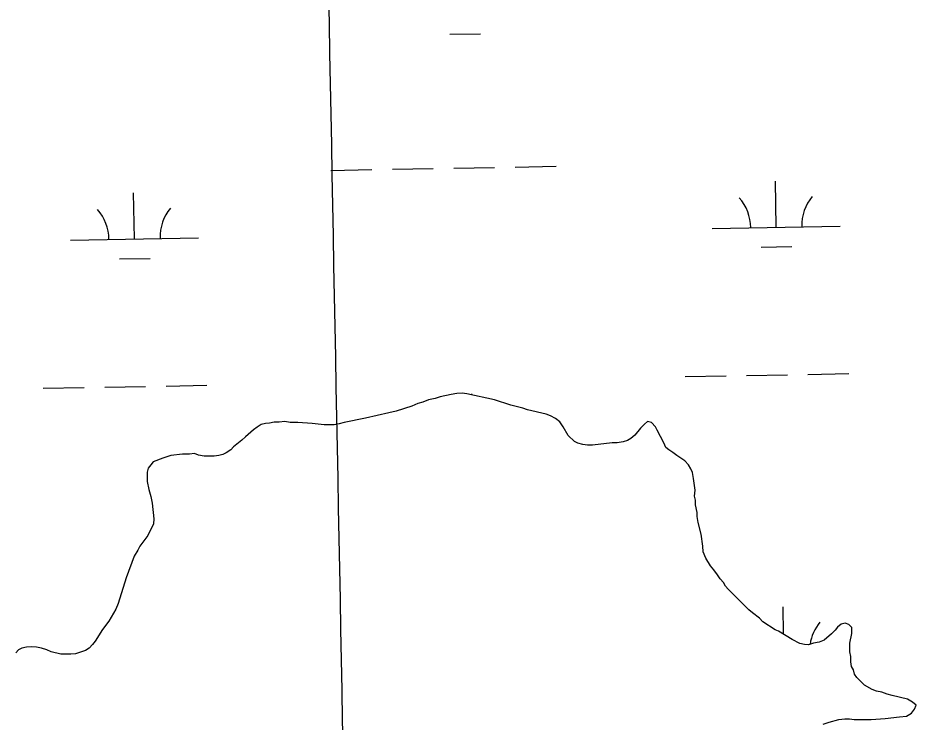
# Model space of a CAD drawing. Extents: x 3957609 to 3995875, y 234277 to 260273.
# Drawn here: x 3977260 to 3977962, y 256759 to 257309 of the extents above; entities that cross this region are included whole.
import ezdxf

# ---------------------------------------------------------------- set-up
doc = ezdxf.new("R2010")
doc.units = 0
for name, color, linetype in [('V-GRID-MAJR', 7, 'Continuous'), ('V-TOPO-SHOR', 7, 'Continuous'), ('V-WETL-SWMP', 7, 'Continuous')]:
    doc.layers.add(name, color=color, linetype=linetype)

msp = doc.modelspace()

# ---------------------------------------------------------------- linework, layer by layer
at = {"layer": 'V-GRID-MAJR'}
msp.add_spline([(3977833.033, 240002.205), (3977775.362, 243028.63), (3977659.886, 249088.434), (3977544.411, 255148.228), (3977486.607, 258181.601)], degree=3, dxfattribs=at)
at = {"layer": 'V-TOPO-SHOR'}
for points in [[(3977676.322, 256997.883), (3977672.769, 256999.056), (3977658.165, 257002.573), (3977654.612, 257003.746), (3977645.14, 257006.091), (3977632.506, 257010.4), (3977610.799, 257015.082), (3977607.248, 257015.467), (3977602.91, 257015.456), (3977598.572, 257014.658), (3977589.899, 257012.663), (3977585.957, 257011.469), (3977580.83, 257010.275), (3977576.497, 257008.686), (3977572.554, 257007.494), (3977567.826, 257005.509), (3977555.607, 257001.534), (3977549.693, 257000.338), (3977531.558, 256995.955), (3977514.997, 256992.759), (3977511.057, 256991.567), (3977507.115, 256990.768), (3977499.226, 256990.749), (3977489.756, 256991.909), (3977478.709, 256992.67), (3977472.79, 256992.656), (3977468.45, 256993.436), (3977464.113, 256993.031), (3977460.166, 256993.021), (3977456.619, 256992.224), (3977453.463, 256991.821), (3977449.916, 256991.024), (3977446.764, 256989.043), (3977444.01, 256987.065), (3977437.71, 256981.527), (3977434.955, 256978.758), (3977428.263, 256973.616), (3977426.296, 256971.244), (3977422.751, 256968.869), (3977419.993, 256967.679), (3977416.839, 256966.882), (3977413.29, 256966.479), (3977405.401, 256966.46), (3977401.059, 256967.238), (3977397.901, 256968.414), (3977393.959, 256968.01), (3977388.435, 256967.996), (3977379.365, 256966.792), (3977373.059, 256964.803), (3977365.571, 256962.024), (3977363.603, 256959.653), (3977361.639, 256956.888), (3977360.857, 256953.73), (3977360.873, 256946.629), (3977362.073, 256940.319), (3977363.665, 256934.802), (3977364.861, 256929.676), (3977366.073, 256917.451), (3977365.688, 256913.505), (3977361.371, 256904.422), (3977358.225, 256900.076), (3977355.079, 256896.124), (3977353.509, 256892.964), (3977350.76, 256888.224), (3977344.489, 256871.247), (3977338.226, 256851.115), (3977336.264, 256846.771), (3977330.765, 256837.289), (3977326.047, 256830.967), (3977320.153, 256821.88), (3977318.187, 256819.115), (3977315.432, 256816.346), (3977312.675, 256814.367), (3977304.793, 256811.982), (3977301.242, 256811.578), (3977293.353, 256811.56), (3977285.855, 256813.513), (3977282.3, 256815.082), (3977278.351, 256816.256), (3977274.407, 256817.036), (3977270.46, 256817.419), (3977266.516, 256817.016), (3977262.968, 256816.219), (3977260.21, 256815.029), (3977258.244, 256812.657)], [(3977889.519, 256756.987), (3977894.25, 256758.576), (3977901.74, 256760.567), (3977906.473, 256760.972), (3977910.024, 256760.98), (3977913.573, 256760.593), (3977926.985, 256760.628), (3977938.028, 256761.441), (3977949.071, 256762.653), (3977954.592, 256763.061), (3977958.531, 256765.437), (3977960.89, 256768.599), (3977962.066, 256771.757), (3977959.299, 256774.116), (3977955.348, 256776.473), (3977943.509, 256779.207), (3977939.56, 256780.381), (3977935.218, 256781.948), (3977931.272, 256782.728), (3977927.719, 256783.901), (3977921.794, 256787.438), (3977915.861, 256793.341), (3977913.882, 256796.097), (3977913.086, 256799.251), (3977911.5, 256802.008), (3977911.097, 256805.557), (3977911.089, 256809.897), (3977910.29, 256813.446), (3977910.274, 256820.151), (3977911.834, 256827.649), (3977911.822, 256832.384), (3977909.45, 256834.743), (3977906.686, 256835.921), (3977903.532, 256835.124), (3977900.775, 256832.75), (3977898.809, 256830.379), (3977896.054, 256827.612), (3977890.15, 256822.469), (3977886.21, 256820.88), (3977881.872, 256820.081), (3977877.932, 256818.889), (3977874.774, 256819.277), (3977871.222, 256820.057), (3977865.298, 256823.196), (3977854.632, 256829.484), (3977851.869, 256830.659), (3977842.387, 256836.949), (3977839.618, 256839.703), (3977834.084, 256844.029), (3977831.317, 256846.39), (3977815.105, 256862.522), (3977813.129, 256864.885), (3977811.544, 256867.642), (3977808.775, 256870.397), (3977806.794, 256873.546), (3977804.026, 256877.485), (3977801.257, 256880.635), (3977797.691, 256886.543), (3977795.707, 256891.665), (3977795.301, 256896.005), (3977794.095, 256905.469), (3977791.707, 256914.535), (3977790.906, 256919.266), (3977790.9, 256922.422), (3977789.702, 256928.337), (3977789.692, 256931.888), (3977788.897, 256935.042), (3977789.28, 256939.775), (3977788.074, 256948.845), (3977787.273, 256953.576), (3977786.083, 256956.335), (3977784.103, 256959.487), (3977781.334, 256962.634), (3977775.011, 256966.96), (3977771.851, 256969.317), (3977768.691, 256971.281), (3977766.32, 256973.249), (3977764.733, 256976.794), (3977759.582, 256986.643), (3977758.392, 256989.404), (3977755.228, 256992.552), (3977752.07, 256993.332), (3977749.708, 256991.354), (3977746.561, 256988.191), (3977742.233, 256982.658), (3977739.083, 256980.282), (3977736.327, 256978.699), (3977733.175, 256977.507), (3977728.442, 256976.708), (3977724.498, 256976.698), (3977709.117, 256975.082), (3977705.173, 256975.072), (3977701.621, 256975.459), (3977697.675, 256976.633), (3977694.91, 256977.81), (3977690.165, 256982.533), (3977686.204, 256989.228), (3977683.433, 256993.166), (3977680.271, 256995.921), (3977676.322, 256997.883)]]:
    msp.add_lwpolyline(points, dxfattribs=at)
at = {"layer": 'V-WETL-SWMP'}
for p, q in [((3977597.516, 257296.071), (3977621.512, 257296.508)), ((3977600.574, 257191.47), (3977632.569, 257192.051)), ((3977648.566, 257192.342), (3977680.561, 257192.924)), ((3977504.59, 257189.724), (3977536.584, 257190.306)), ((3977552.582, 257190.597), (3977584.576, 257191.179)), ((3977852.771, 257145.305), (3977852.116, 257181.299)), ((3977350.946, 257136.18), (3977350.291, 257172.174)), ((3977802.779, 257144.396), (3977902.763, 257146.214)), ((3977300.954, 257135.271), (3977400.937, 257137.089)), ((3977841.053, 257129.658), (3977865.049, 257130.095)), ((3977339.228, 257120.534), (3977363.224, 257120.97)), ((3977877.458, 257030.303), (3977909.452, 257030.885)), ((3977781.473, 257028.557), (3977813.468, 257029.139)), ((3977829.466, 257029.43), (3977861.46, 257030.012)), ((3977279.648, 257019.433), (3977311.643, 257020.015)), ((3977327.64, 257020.305), (3977359.635, 257020.887)), ((3977375.633, 257021.178), (3977407.627, 257021.76)), ((3977580.831, 257010.275), (3977576.496, 257008.686)), ((3977585.957, 257011.47), (3977580.831, 257010.275)), ((3977589.898, 257012.663), (3977585.957, 257011.47)), ((3977598.572, 257014.657), (3977589.898, 257012.663)), ((3977602.909, 257015.456), (3977598.572, 257014.657)), ((3977607.248, 257015.467), (3977602.909, 257015.456)), ((3977610.799, 257015.081), (3977607.248, 257015.467)), ((3977632.506, 257010.4), (3977610.799, 257015.081)), ((3977614.642, 257014.252), (3977614.627, 257015.092)), ((3977645.139, 257006.091), (3977632.506, 257010.4)), ((3977567.826, 257005.51), (3977555.607, 257001.535)), ((3977572.554, 257007.493), (3977567.826, 257005.51)), ((3977576.496, 257008.686), (3977572.554, 257007.493)), ((3977654.612, 257003.747), (3977645.139, 257006.091)), ((3977658.165, 257002.572), (3977654.612, 257003.747)), ((3977672.769, 256999.057), (3977658.165, 257002.572)), ((3977531.558, 256995.955), (3977514.998, 256992.759)), ((3977549.693, 257000.338), (3977531.558, 256995.955)), ((3977555.607, 257001.535), (3977549.693, 257000.338)), ((3977676.322, 256997.883), (3977672.769, 256999.057)), ((3977680.271, 256995.92), (3977676.322, 256997.883)), ((3977683.433, 256993.166), (3977680.271, 256995.92)), ((3977446.765, 256989.044), (3977444.009, 256987.065)), ((3977449.916, 256991.024), (3977446.765, 256989.044)), ((3977453.464, 256991.821), (3977449.916, 256991.024)), ((3977456.619, 256992.224), (3977453.464, 256991.821)), ((3977460.167, 256993.021), (3977456.619, 256992.224)), ((3977464.112, 256993.031), (3977460.167, 256993.021)), ((3977468.45, 256993.436), (3977464.112, 256993.031)), ((3977472.791, 256992.657), (3977468.45, 256993.436)), ((3977478.708, 256992.671), (3977472.791, 256992.657)), ((3977489.755, 256991.909), (3977478.708, 256992.671)), ((3977499.225, 256990.749), (3977489.755, 256991.909)), ((3977507.114, 256990.768), (3977499.225, 256990.749)), ((3977511.057, 256991.566), (3977507.114, 256990.768)), ((3977514.998, 256992.759), (3977511.057, 256991.566)), ((3977686.204, 256989.228), (3977683.433, 256993.166)), ((3977690.165, 256982.532), (3977686.204, 256989.228)), ((3977749.708, 256991.354), (3977746.56, 256988.191)), ((3977752.07, 256993.332), (3977749.708, 256991.354)), ((3977755.227, 256992.551), (3977752.07, 256993.332)), ((3977758.391, 256989.403), (3977755.227, 256992.551)), ((3977759.581, 256986.644), (3977758.391, 256989.403)), ((3977437.711, 256981.527), (3977434.956, 256978.759)), ((3977444.009, 256987.065), (3977437.711, 256981.527)), ((3977694.91, 256977.81), (3977690.165, 256982.532)), ((3977742.234, 256982.658), (3977739.084, 256980.283)), ((3977746.56, 256988.191), (3977742.234, 256982.658)), ((3977764.733, 256976.795), (3977759.581, 256986.644)), ((3977434.956, 256978.759), (3977428.263, 256973.615)), ((3977697.674, 256976.633), (3977694.91, 256977.81)), ((3977701.622, 256975.459), (3977697.674, 256976.633)), ((3977705.173, 256975.073), (3977701.622, 256975.459)), ((3977709.117, 256975.083), (3977705.173, 256975.073)), ((3977724.498, 256976.698), (3977709.117, 256975.083)), ((3977728.442, 256976.708), (3977724.498, 256976.698)), ((3977733.174, 256977.508), (3977728.442, 256976.708)), ((3977736.327, 256978.699), (3977733.174, 256977.508)), ((3977739.084, 256980.283), (3977736.327, 256978.699)), ((3977766.319, 256973.249), (3977764.733, 256976.795)), ((3977388.435, 256967.996), (3977379.365, 256966.791)), ((3977393.958, 256968.01), (3977388.435, 256967.996)), ((3977397.901, 256968.414), (3977393.958, 256968.01)), ((3977401.06, 256967.238), (3977397.901, 256968.414)), ((3977419.993, 256967.678), (3977416.839, 256966.882)), ((3977422.752, 256968.868), (3977419.993, 256967.678)), ((3977426.296, 256971.244), (3977422.752, 256968.868)), ((3977428.263, 256973.615), (3977426.296, 256971.244)), ((3977768.691, 256971.282), (3977766.319, 256973.249)), ((3977771.851, 256969.318), (3977768.691, 256971.282)), ((3977775.012, 256966.959), (3977771.851, 256969.318)), ((3977365.571, 256962.024), (3977363.604, 256959.653)), ((3977373.059, 256964.804), (3977365.571, 256962.024)), ((3977379.365, 256966.791), (3977373.059, 256964.804)), ((3977405.401, 256966.46), (3977401.06, 256967.238)), ((3977413.29, 256966.479), (3977405.401, 256966.46)), ((3977416.839, 256966.882), (3977413.29, 256966.479)), ((3977781.334, 256962.635), (3977775.012, 256966.959)), ((3977784.103, 256959.486), (3977781.334, 256962.635)), ((3977361.639, 256956.887), (3977360.857, 256953.729)), ((3977360.857, 256953.729), (3977360.874, 256946.629)), ((3977363.604, 256959.653), (3977361.639, 256956.887)), ((3977786.083, 256956.335), (3977784.103, 256959.486)), ((3977787.273, 256953.576), (3977786.083, 256956.335)), ((3977788.074, 256948.845), (3977787.273, 256953.576)), ((3977360.874, 256946.629), (3977362.073, 256940.32)), ((3977789.279, 256939.775), (3977788.074, 256948.845)), ((3977362.073, 256940.32), (3977363.664, 256934.802)), ((3977788.896, 256935.041), (3977789.279, 256939.775)), ((3977363.664, 256934.802), (3977364.86, 256929.676)), ((3977789.692, 256931.887), (3977788.896, 256935.041)), ((3977364.86, 256929.676), (3977366.073, 256917.451)), ((3977789.701, 256928.337), (3977789.692, 256931.887)), ((3977790.899, 256922.423), (3977789.701, 256928.337)), ((3977790.906, 256919.267), (3977790.899, 256922.423)), ((3977791.707, 256914.535), (3977790.906, 256919.267)), ((3977365.688, 256913.505), (3977361.371, 256904.422)), ((3977366.073, 256917.451), (3977365.688, 256913.505)), ((3977794.095, 256905.468), (3977791.707, 256914.535)), ((3977361.371, 256904.422), (3977358.226, 256900.076)), ((3977795.302, 256896.004), (3977794.095, 256905.468)), ((3977358.226, 256900.076), (3977355.08, 256896.123)), ((3977353.509, 256892.964), (3977350.76, 256888.224)), ((3977355.08, 256896.123), (3977353.509, 256892.964)), ((3977795.707, 256891.666), (3977795.302, 256896.004)), ((3977797.691, 256886.543), (3977795.707, 256891.666)), ((3977350.76, 256888.224), (3977344.489, 256871.247)), ((3977801.256, 256880.634), (3977797.691, 256886.543)), ((3977804.025, 256877.485), (3977801.256, 256880.634)), ((3977806.795, 256873.547), (3977804.025, 256877.485)), ((3977344.489, 256871.247), (3977338.226, 256851.114)), ((3977808.775, 256870.397), (3977806.795, 256873.547)), ((3977811.543, 256867.642), (3977808.775, 256870.397)), ((3977813.128, 256864.885), (3977811.543, 256867.642)), ((3977815.106, 256862.523), (3977813.128, 256864.885)), ((3977831.318, 256846.389), (3977815.106, 256862.523)), ((3977338.226, 256851.114), (3977336.265, 256846.77)), ((3977858.555, 256827.171), (3977858.164, 256848.679)), ((3977336.265, 256846.77), (3977330.765, 256837.289)), ((3977834.085, 256844.029), (3977831.318, 256846.389)), ((3977839.618, 256839.703), (3977834.085, 256844.029)), ((3977330.765, 256837.289), (3977326.047, 256830.967)), ((3977842.386, 256836.948), (3977839.618, 256839.703)), ((3977851.868, 256830.66), (3977842.386, 256836.948)), ((3977903.532, 256835.124), (3977900.776, 256832.75)), ((3977906.686, 256835.92), (3977903.532, 256835.124)), ((3977909.45, 256834.744), (3977906.686, 256835.92)), ((3977911.822, 256832.383), (3977909.45, 256834.744)), ((3977326.047, 256830.967), (3977320.152, 256821.88)), ((3977854.632, 256829.483), (3977851.868, 256830.66)), ((3977865.298, 256823.197), (3977854.632, 256829.483)), ((3977896.055, 256827.611), (3977890.151, 256822.469)), ((3977898.81, 256830.379), (3977896.055, 256827.611)), ((3977900.776, 256832.75), (3977898.81, 256830.379)), ((3977910.274, 256820.15), (3977911.834, 256827.649)), ((3977911.834, 256827.649), (3977911.822, 256832.383)), ((3977320.152, 256821.88), (3977318.186, 256819.114)), ((3977871.222, 256820.056), (3977865.298, 256823.197)), ((3977874.774, 256819.276), (3977871.222, 256820.056)), ((3977881.873, 256820.082), (3977877.931, 256818.889)), ((3977886.21, 256820.881), (3977881.873, 256820.082)), ((3977890.151, 256822.469), (3977886.21, 256820.881)), ((3977910.29, 256813.445), (3977910.274, 256820.15)), ((3977260.21, 256815.029), (3977258.243, 256812.657)), ((3977262.968, 256816.219), (3977260.21, 256815.029)), ((3977266.516, 256817.016), (3977262.968, 256816.219)), ((3977270.46, 256817.42), (3977266.516, 256817.016)), ((3977274.406, 256817.036), (3977270.46, 256817.42)), ((3977278.352, 256816.256), (3977274.406, 256817.036)), ((3977282.3, 256815.082), (3977278.352, 256816.256)), ((3977285.854, 256813.513), (3977282.3, 256815.082)), ((3977293.353, 256811.559), (3977285.854, 256813.513)), ((3977312.675, 256814.367), (3977304.792, 256811.981)), ((3977315.432, 256816.346), (3977312.675, 256814.367)), ((3977318.186, 256819.114), (3977315.432, 256816.346)), ((3977877.931, 256818.889), (3977874.774, 256819.276)), ((3977911.088, 256809.896), (3977910.29, 256813.445)), ((3977301.242, 256811.578), (3977293.353, 256811.559)), ((3977304.792, 256811.981), (3977301.242, 256811.578)), ((3977911.098, 256805.557), (3977911.088, 256809.896)), ((3977911.501, 256802.008), (3977911.098, 256805.557)), ((3977913.086, 256799.251), (3977911.501, 256802.008)), ((3977913.882, 256796.097), (3977913.086, 256799.251)), ((3977915.861, 256793.34), (3977913.882, 256796.097)), ((3977921.793, 256787.438), (3977915.861, 256793.34)), ((3977927.718, 256783.902), (3977921.793, 256787.438)), ((3977931.271, 256782.727), (3977927.718, 256783.902)), ((3977935.218, 256781.948), (3977931.271, 256782.727)), ((3977939.56, 256780.38), (3977935.218, 256781.948)), ((3977943.508, 256779.207), (3977939.56, 256780.38)), ((3977955.348, 256776.474), (3977943.508, 256779.207)), ((3977959.299, 256774.117), (3977955.348, 256776.474)), ((3977962.066, 256771.757), (3977959.299, 256774.117)), ((3977960.89, 256768.598), (3977962.066, 256771.757)), ((3977954.592, 256763.06), (3977958.531, 256765.437)), ((3977958.531, 256765.437), (3977960.89, 256768.598)), ((3977894.25, 256758.575), (3977901.74, 256760.566)), ((3977901.74, 256760.566), (3977906.472, 256760.972)), ((3977906.472, 256760.972), (3977910.023, 256760.98)), ((3977910.023, 256760.98), (3977913.574, 256760.594)), ((3977913.574, 256760.594), (3977926.985, 256760.627)), ((3977926.985, 256760.627), (3977938.028, 256761.442)), ((3977938.028, 256761.442), (3977949.07, 256762.653)), ((3977949.07, 256762.653), (3977954.592, 256763.06))]:
    msp.add_line(p, q, dxfattribs=at)
for centre, start, end in [((3977797.528, 257144.775), 0.269879, 41.813537), ((3977907.996, 257146.784), 140.269876, 181.813534), ((3977295.703, 257135.651), 0.269879, 41.813537), ((3977406.171, 257137.659), 140.269876, 181.813534), ((3977914.044, 256814.164), 140.269876, 171.681068)]:
    msp.add_arc(centre, 35.246, start, end, dxfattribs=at)

doc.saveas('drawing.dxf')
